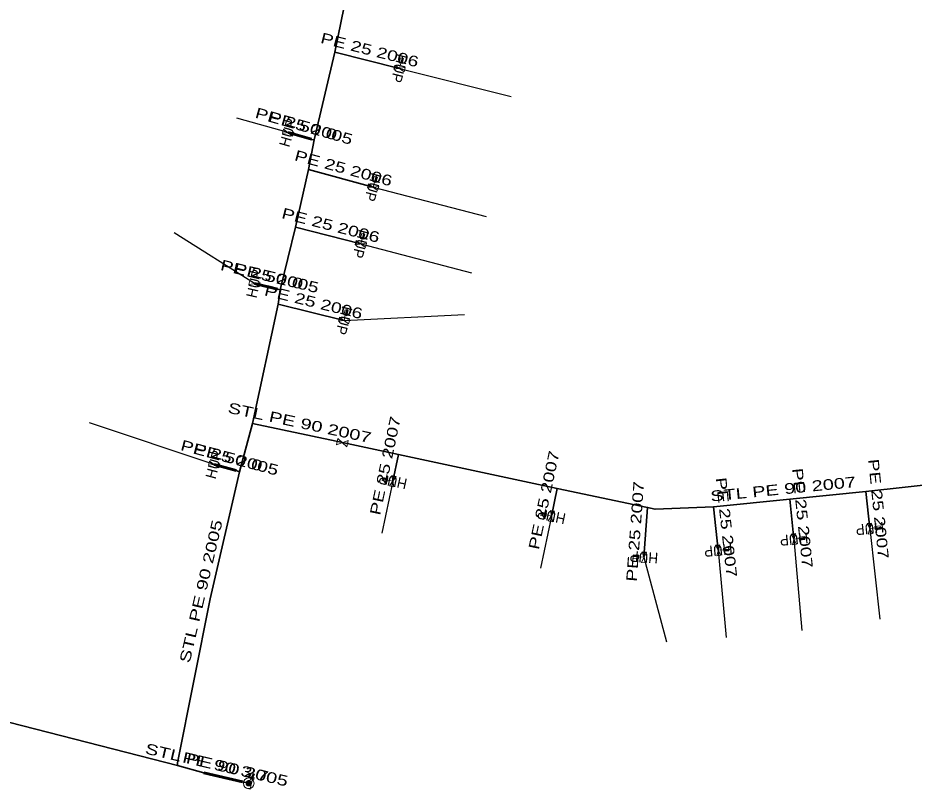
# Model space of a CAD drawing. Extents: x -737484 to -734496, y -1033882 to -1030666.
# Drawn here: x -735580.1 to -735495.8, y -1032121.4 to -1032048.9 of the extents above; entities that cross this region are included whole.
import ezdxf
from ezdxf.enums import TextEntityAlignment as Align

# ---------------------------------------------------------------- set-up
doc = ezdxf.new("R2010")
doc.units = 0
doc.header["$LTSCALE"] = 0.4
for name, color, linetype, lineweight in [('1', 7, 'Continuous', 13), ('18', 7, 'Continuous', 60), ('22', 7, 'Continuous', 25), ('5', 7, 'Continuous', 35), ('7', 7, 'Continuous', 35)]:
    doc.layers.add(name, color=color, linetype=linetype, lineweight=lineweight)
doc.layers.add('2', color=7, linetype='Continuous')

msp = doc.modelspace()

# ---------------------------------------------------------------- linework, layer by layer
at = {"layer": '1'}
for p, q in [((-735543.988, -1032053.14), (-735543.903, -1032052.8)), ((-735544.2, -1032053.68), (-735544.079, -1032053.194)), ((-735546.68, -1032064.84), (-735546.55, -1032064.357)), ((-735546.458, -1032064.304), (-735546.368, -1032063.965)), ((-735547.83, -1032070.18), (-735547.709, -1032069.694)), ((-735547.618, -1032069.64), (-735547.533, -1032069.3)), ((-735549.41, -1032077.37), (-735549.289, -1032076.884)), ((-735549.198, -1032076.83), (-735549.113, -1032076.49)), ((-735545.366, -1032092.277), (-735545.709, -1032092.204)), ((-735544.82, -1032092.47), (-735545.309, -1032092.366)), ((-735530.456, -1032095.557), (-735530.799, -1032095.484)), ((-735529.91, -1032095.75), (-735530.399, -1032095.646)), ((-735499.98, -1032096.92), (-735499.482, -1032096.867)), ((-735499.4, -1032096.934), (-735499.052, -1032096.897)), ((-735507.11, -1032097.92), (-735506.612, -1032097.867)), ((-735506.53, -1032097.934), (-735506.182, -1032097.897)), ((-735514.23, -1032098.96), (-735513.732, -1032098.907)), ((-735513.65, -1032098.974), (-735513.302, -1032098.937)), ((-735521.788, -1032099.505), (-735522.137, -1032099.48)), ((-735521.22, -1032099.62), (-735521.718, -1032099.585)), ((-735558.069, -1032120.365), (-735557.927, -1032120.045)), ((-735558.168, -1032120.403), (-735558.372, -1032120.86)), ((-735558.372, -1032120.86), (-735558.168, -1032120.403))]:
    msp.add_line(p, q, dxfattribs=at)
for points in [[(-735543.958, -1032052.709), (-735544.103, -1032052.673), (-735544.224, -1032053.158), (-735544.079, -1032053.194)], [(-735543.958, -1032052.709), (-735543.812, -1032052.745), (-735543.933, -1032053.231), (-735544.079, -1032053.194)], [(-735543.931, -1032052.755), (-735543.858, -1032052.773), (-735543.961, -1032053.186), (-735544.034, -1032053.167)], [(-735543.666, -1032053.606), (-735543.763, -1032053.995), (-735544.636, -1032053.364), (-735544.733, -1032053.753)], [(-735555.208, -1032059.77), (-735555.098, -1032059.385), (-735554.247, -1032060.046), (-735554.137, -1032059.661)], [(-735546.145, -1032064.776), (-735546.248, -1032065.162), (-735547.111, -1032064.517), (-735547.214, -1032064.903)], [(-735546.421, -1032063.874), (-735546.566, -1032063.835), (-735546.695, -1032064.318), (-735546.55, -1032064.357)], [(-735546.421, -1032063.874), (-735546.276, -1032063.912), (-735546.405, -1032064.395), (-735546.55, -1032064.357)], [(-735546.395, -1032063.92), (-735546.322, -1032063.939), (-735546.432, -1032064.35), (-735546.505, -1032064.33)], [(-735547.588, -1032069.209), (-735547.733, -1032069.173), (-735547.854, -1032069.658), (-735547.709, -1032069.694)], [(-735547.588, -1032069.209), (-735547.442, -1032069.245), (-735547.563, -1032069.731), (-735547.709, -1032069.694)], [(-735547.561, -1032069.255), (-735547.488, -1032069.273), (-735547.591, -1032069.686), (-735547.664, -1032069.667)], [(-735547.296, -1032070.106), (-735547.393, -1032070.495), (-735548.266, -1032069.864), (-735548.363, -1032070.253)], [(-735558.365, -1032073.988), (-735558.275, -1032073.598), (-735557.39, -1032074.213), (-735557.3, -1032073.823)], [(-735549.168, -1032076.399), (-735549.313, -1032076.363), (-735549.434, -1032076.848), (-735549.289, -1032076.884)], [(-735549.168, -1032076.399), (-735549.022, -1032076.435), (-735549.143, -1032076.921), (-735549.289, -1032076.884)], [(-735548.876, -1032077.296), (-735548.973, -1032077.685), (-735549.846, -1032077.054), (-735549.943, -1032077.443)], [(-735549.141, -1032076.445), (-735549.068, -1032076.463), (-735549.171, -1032076.876), (-735549.244, -1032076.857)], [(-735550.111, -1032089.039), (-735549.986, -1032088.452), (-735549.133, -1032089.247), (-735549.008, -1032088.66)], [(-735562.158, -1032090.971), (-735562.055, -1032090.585), (-735561.192, -1032091.23), (-735561.089, -1032090.844)], [(-735545.798, -1032092.262), (-735545.829, -1032092.408), (-735545.34, -1032092.512), (-735545.309, -1032092.366)], [(-735545.798, -1032092.262), (-735545.766, -1032092.115), (-735545.277, -1032092.219), (-735545.309, -1032092.366)], [(-735545.753, -1032092.233), (-735545.737, -1032092.16), (-735545.321, -1032092.248), (-735545.337, -1032092.322)], [(-735544.728, -1032093), (-735545.119, -1032092.917), (-735544.52, -1032092.022), (-735544.911, -1032091.939)], [(-735530.888, -1032095.542), (-735530.919, -1032095.688), (-735530.43, -1032095.792), (-735530.399, -1032095.646)], [(-735530.888, -1032095.542), (-735530.856, -1032095.395), (-735530.367, -1032095.499), (-735530.399, -1032095.646)], [(-735530.843, -1032095.513), (-735530.827, -1032095.44), (-735530.411, -1032095.528), (-735530.427, -1032095.602)], [(-735529.818, -1032096.28), (-735530.209, -1032096.197), (-735529.61, -1032095.302), (-735530.001, -1032095.219)], [(-735499.728, -1032097.396), (-735500.126, -1032097.438), (-735499.833, -1032096.401), (-735500.231, -1032096.443)], [(-735506.858, -1032098.396), (-735507.256, -1032098.438), (-735506.963, -1032097.401), (-735507.361, -1032097.443)], [(-735498.985, -1032096.815), (-735499.001, -1032096.666), (-735499.498, -1032096.718), (-735499.482, -1032096.867)], [(-735498.985, -1032096.815), (-735498.969, -1032096.964), (-735499.467, -1032097.016), (-735499.482, -1032096.867)], [(-735499.019, -1032096.856), (-735499.011, -1032096.93), (-735499.434, -1032096.975), (-735499.442, -1032096.9)], [(-735506.115, -1032097.815), (-735506.131, -1032097.666), (-735506.628, -1032097.718), (-735506.612, -1032097.867)], [(-735506.115, -1032097.815), (-735506.099, -1032097.964), (-735506.597, -1032098.016), (-735506.612, -1032097.867)], [(-735506.149, -1032097.856), (-735506.141, -1032097.93), (-735506.564, -1032097.975), (-735506.572, -1032097.9)], [(-735521.055, -1032100.132), (-735521.454, -1032100.104), (-735520.985, -1032099.135), (-735521.384, -1032099.107)], [(-735513.978, -1032099.436), (-735514.376, -1032099.478), (-735514.083, -1032098.441), (-735514.481, -1032098.483)], [(-735513.235, -1032098.855), (-735513.251, -1032098.706), (-735513.748, -1032098.758), (-735513.732, -1032098.907)], [(-735513.235, -1032098.855), (-735513.219, -1032099.004), (-735513.717, -1032099.056), (-735513.732, -1032098.907)], [(-735513.269, -1032098.896), (-735513.261, -1032098.97), (-735513.684, -1032099.015), (-735513.692, -1032098.94)], [(-735522.217, -1032099.55), (-735522.228, -1032099.699), (-735521.729, -1032099.734), (-735521.718, -1032099.585)], [(-735522.217, -1032099.55), (-735522.207, -1032099.4), (-735521.708, -1032099.435), (-735521.718, -1032099.585)], [(-735522.177, -1032099.515), (-735522.171, -1032099.441), (-735521.747, -1032099.47), (-735521.753, -1032099.545)], [(-735557.965, -1032119.946), (-735558.102, -1032119.885), (-735558.305, -1032120.342), (-735558.168, -1032120.403)], [(-735557.965, -1032119.946), (-735557.828, -1032120.007), (-735558.031, -1032120.464), (-735558.168, -1032120.403)], [(-735557.946, -1032119.996), (-735557.878, -1032120.026), (-735558.051, -1032120.414), (-735558.119, -1032120.384)], [(-735558.281, -1032120.626), (-735558.259, -1032120.636), (-735558.237, -1032120.649), (-735558.217, -1032120.662), (-735558.199, -1032120.679), (-735558.182, -1032120.697), (-735558.167, -1032120.715), (-735558.154, -1032120.736), (-735558.143, -1032120.759), (-735558.134, -1032120.781), (-735558.127, -1032120.805), (-735558.124, -1032120.829), (-735558.122, -1032120.854), (-735558.123, -1032120.878), (-735558.125, -1032120.903), (-735558.131, -1032120.926), (-735558.138, -1032120.95), (-735558.148, -1032120.973), (-735558.161, -1032120.994), (-735558.174, -1032121.014), (-735558.191, -1032121.033), (-735558.209, -1032121.049), (-735558.228, -1032121.064), (-735558.248, -1032121.077), (-735558.271, -1032121.088), (-735558.294, -1032121.098), (-735558.317, -1032121.104), (-735558.342, -1032121.108), (-735558.366, -1032121.109), (-735558.391, -1032121.109), (-735558.415, -1032121.106), (-735558.439, -1032121.101), (-735558.462, -1032121.093), (-735558.484, -1032121.083), (-735558.506, -1032121.071), (-735558.526, -1032121.057), (-735558.544, -1032121.041), (-735558.561, -1032121.022), (-735558.577, -1032121.003), (-735558.589, -1032120.983), (-735558.601, -1032120.961), (-735558.61, -1032120.937), (-735558.616, -1032120.914), (-735558.62, -1032120.89), (-735558.621, -1032120.865), (-735558.622, -1032120.841), (-735558.618, -1032120.816), (-735558.613, -1032120.792), (-735558.605, -1032120.77), (-735558.595, -1032120.747), (-735558.583, -1032120.725), (-735558.569, -1032120.705), (-735558.553, -1032120.687), (-735558.534, -1032120.67), (-735558.515, -1032120.654), (-735558.495, -1032120.642), (-735558.473, -1032120.63), (-735558.45, -1032120.622), (-735558.426, -1032120.615), (-735558.402, -1032120.611), (-735558.377, -1032120.61), (-735558.353, -1032120.611), (-735558.328, -1032120.613), (-735558.305, -1032120.619)], [(-735558.535, -1032120.797), (-735558.528, -1032120.781), (-735558.52, -1032120.766), (-735558.51, -1032120.752), (-735558.498, -1032120.738), (-735558.486, -1032120.726), (-735558.472, -1032120.716), (-735558.458, -1032120.707), (-735558.443, -1032120.7), (-735558.426, -1032120.693), (-735558.41, -1032120.688), (-735558.393, -1032120.686), (-735558.376, -1032120.685), (-735558.358, -1032120.685), (-735558.342, -1032120.687), (-735558.325, -1032120.691), (-735558.309, -1032120.696), (-735558.293, -1032120.703), (-735558.277, -1032120.712), (-735558.264, -1032120.721), (-735558.25, -1032120.733), (-735558.239, -1032120.746), (-735558.228, -1032120.759), (-735558.219, -1032120.773), (-735558.212, -1032120.788), (-735558.205, -1032120.805), (-735558.2, -1032120.822), (-735558.198, -1032120.838), (-735558.197, -1032120.855), (-735558.197, -1032120.873), (-735558.199, -1032120.89), (-735558.203, -1032120.907), (-735558.208, -1032120.923), (-735558.215, -1032120.939), (-735558.224, -1032120.954), (-735558.234, -1032120.968), (-735558.245, -1032120.981), (-735558.258, -1032120.992), (-735558.271, -1032121.003), (-735558.285, -1032121.013), (-735558.301, -1032121.02), (-735558.317, -1032121.026), (-735558.334, -1032121.031), (-735558.351, -1032121.034), (-735558.368, -1032121.035), (-735558.385, -1032121.034), (-735558.402, -1032121.032), (-735558.418, -1032121.028), (-735558.435, -1032121.023), (-735558.451, -1032121.016), (-735558.466, -1032121.007), (-735558.48, -1032120.997), (-735558.493, -1032120.986), (-735558.505, -1032120.974), (-735558.515, -1032120.961), (-735558.525, -1032120.946), (-735558.532, -1032120.93), (-735558.538, -1032120.914), (-735558.543, -1032120.898), (-735558.545, -1032120.881), (-735558.547, -1032120.863), (-735558.546, -1032120.846), (-735558.544, -1032120.83), (-735558.541, -1032120.812)], [(-735558.232, -1032120.914), (-735558.238, -1032120.928), (-735558.245, -1032120.94), (-735558.253, -1032120.953), (-735558.263, -1032120.963), (-735558.273, -1032120.973), (-735558.285, -1032120.982), (-735558.298, -1032120.991), (-735558.311, -1032120.997), (-735558.324, -1032121.002), (-735558.339, -1032121.006), (-735558.354, -1032121.009), (-735558.368, -1032121.01), (-735558.384, -1032121.01), (-735558.398, -1032121.008), (-735558.412, -1032121.005), (-735558.426, -1032120.999), (-735558.44, -1032120.993), (-735558.452, -1032120.987), (-735558.465, -1032120.978), (-735558.476, -1032120.968), (-735558.485, -1032120.958), (-735558.494, -1032120.946), (-735558.503, -1032120.933), (-735558.509, -1032120.92), (-735558.515, -1032120.906), (-735558.519, -1032120.893), (-735558.521, -1032120.877), (-735558.522, -1032120.863), (-735558.522, -1032120.848), (-735558.52, -1032120.834), (-735558.517, -1032120.819), (-735558.512, -1032120.806), (-735558.506, -1032120.792), (-735558.499, -1032120.779), (-735558.49, -1032120.767), (-735558.481, -1032120.756), (-735558.47, -1032120.746), (-735558.458, -1032120.737), (-735558.446, -1032120.729), (-735558.433, -1032120.722), (-735558.419, -1032120.717), (-735558.405, -1032120.713), (-735558.389, -1032120.71), (-735558.375, -1032120.709), (-735558.361, -1032120.71), (-735558.346, -1032120.712), (-735558.331, -1032120.715), (-735558.318, -1032120.719), (-735558.304, -1032120.725), (-735558.291, -1032120.733), (-735558.28, -1032120.742), (-735558.268, -1032120.751), (-735558.258, -1032120.761), (-735558.249, -1032120.773), (-735558.241, -1032120.786), (-735558.234, -1032120.799), (-735558.229, -1032120.812), (-735558.226, -1032120.827), (-735558.222, -1032120.842), (-735558.221, -1032120.856), (-735558.222, -1032120.871), (-735558.223, -1032120.886), (-735558.227, -1032120.9)], [(-735558.302, -1032120.887), (-735558.305, -1032120.894), (-735558.308, -1032120.9), (-735558.312, -1032120.906), (-735558.318, -1032120.911), (-735558.322, -1032120.916), (-735558.329, -1032120.921), (-735558.335, -1032120.925), (-735558.342, -1032120.928), (-735558.349, -1032120.931), (-735558.355, -1032120.934), (-735558.363, -1032120.934), (-735558.37, -1032120.935), (-735558.378, -1032120.935), (-735558.385, -1032120.934), (-735558.392, -1032120.932), (-735558.398, -1032120.93), (-735558.406, -1032120.926), (-735558.412, -1032120.924), (-735558.418, -1032120.919), (-735558.424, -1032120.914), (-735558.428, -1032120.909), (-735558.434, -1032120.903), (-735558.437, -1032120.897), (-735558.441, -1032120.89), (-735558.443, -1032120.883), (-735558.445, -1032120.876), (-735558.447, -1032120.869), (-735558.447, -1032120.861), (-735558.447, -1032120.853), (-735558.446, -1032120.846), (-735558.444, -1032120.839), (-735558.442, -1032120.833), (-735558.439, -1032120.826), (-735558.435, -1032120.819), (-735558.431, -1032120.813), (-735558.426, -1032120.808), (-735558.421, -1032120.803), (-735558.415, -1032120.798), (-735558.408, -1032120.794), (-735558.402, -1032120.791), (-735558.396, -1032120.789), (-735558.388, -1032120.786), (-735558.381, -1032120.785), (-735558.373, -1032120.784), (-735558.366, -1032120.784), (-735558.358, -1032120.785), (-735558.351, -1032120.787), (-735558.345, -1032120.789), (-735558.337, -1032120.793), (-735558.331, -1032120.796), (-735558.325, -1032120.8), (-735558.32, -1032120.805), (-735558.315, -1032120.81), (-735558.311, -1032120.816), (-735558.306, -1032120.823), (-735558.303, -1032120.83), (-735558.301, -1032120.836), (-735558.298, -1032120.843), (-735558.298, -1032120.851), (-735558.296, -1032120.858), (-735558.297, -1032120.865), (-735558.297, -1032120.873), (-735558.299, -1032120.88)]]:
    msp.add_lwpolyline(points, close=True, dxfattribs=at)
msp.add_lwpolyline([(-735558.248, -1032120.373), (-735558.004, -1032120.429), (-735558.229, -1032121.404), (-735558.473, -1032121.347)], dxfattribs=at)
msp.add_circle((-735558.3723, -1032120.8598), 0.5, dxfattribs=at)
at = {"layer": '18'}
for p, q in [((-735552.456, -1032060.344), (-735554.672, -1032059.715)), ((-735555.649, -1032074.427), (-735557.832, -1032073.905)), ((-735559.544, -1032091.46), (-735561.623, -1032090.907)), ((-735562.599, -1032119.868), (-735558.959, -1032120.716))]:
    msp.add_line(p, q, dxfattribs=at)
at = {"layer": '22'}
for p, q in [((-735544.2, -1032053.68), (-735533.682, -1032056.305)), ((-735554.673, -1032059.716), (-735559.483, -1032058.351)), ((-735546.68, -1032064.84), (-735536.037, -1032067.588)), ((-735557.833, -1032073.906), (-735565.363, -1032069.143)), ((-735547.83, -1032070.18), (-735537.41, -1032072.886)), ((-735549.41, -1032077.37), (-735538.097, -1032076.811)), ((-735561.624, -1032090.908), (-735573.34, -1032086.974)), ((-735544.82, -1032092.47), (-735545.857, -1032097.361)), ((-735529.91, -1032095.75), (-735530.949, -1032100.641)), ((-735499.98, -1032096.92), (-735499.029, -1032105.425)), ((-735507.11, -1032097.92), (-735506.366, -1032106.504)), ((-735514.23, -1032098.96), (-735513.488, -1032107.152)), ((-735521.22, -1032099.62), (-735519.099, -1032107.583))]:
    msp.add_line(p, q, dxfattribs=at)
at = {"layer": '5'}
msp.add_line((-735558.01, -1032087.05), (-735549.56, -1032088.85), dxfattribs=at)
for points in [[(-735558.01, -1032087.05), (-735555.61, -1032075.84), (-735555.424, -1032074.48), (-735553.98, -1032068.6), (-735552.76, -1032063.19), (-735552.211, -1032060.405), (-735550.28, -1032052.14), (-735548.844, -1032045.067), (-735548.3, -1032043.33), (-735545.623, -1032031.055), (-735545.34, -1032030.17), (-735543.72, -1032022.97), (-735542.367, -1032016.046), (-735541.79, -1032014.4), (-735539.054, -1032001.637), (-735538.89, -1032001.48), (-735538.559, -1032000), (-735537.31, -1031994.41), (-735535.62, -1031986.89), (-735535.634, -1031986.234), (-735535.135, -1031984.126)], [(-735549.56, -1032088.85), (-735544.29, -1032089.97), (-735529.36, -1032093.16), (-735520.87, -1032094.93), (-735520.17, -1032095.11), (-735514.68, -1032094.87), (-735507.5, -1032094.15), (-735500.34, -1032093.43), (-735493.23, -1032092.66), (-735480.93, -1032091.29), (-735480.65, -1032090.65), (-735479.39, -1032087.84), (-735477.35, -1032083.27), (-735474.86, -1032077.61)], [(-735565.066, -1032119.183), (-735565.067, -1032118.946), (-735561.993, -1032103.517), (-735559.224, -1032091.579), (-735558.01, -1032087.05)], [(-735637.43, -1032100.371), (-735618.914, -1032105.299), (-735601.321, -1032109.863), (-735583.316, -1032114.512), (-735565.066, -1032119.183)], [(-735565.066, -1032119.183), (-735562.6, -1032119.869), (-735558.96, -1032120.717), (-735558.372, -1032120.86), (-735558.117, -1032120.917)]]:
    msp.add_lwpolyline(points, dxfattribs=at)
at = {"layer": '7'}
for p, q in [((-735550.28, -1032052.14), (-735544.2, -1032053.68)), ((-735552.76, -1032063.19), (-735546.68, -1032064.84)), ((-735553.98, -1032068.6), (-735547.83, -1032070.18)), ((-735555.61, -1032075.84), (-735549.41, -1032077.37)), ((-735544.29, -1032089.97), (-735544.82, -1032092.47)), ((-735529.36, -1032093.16), (-735529.91, -1032095.75)), ((-735500.34, -1032093.43), (-735499.98, -1032096.92)), ((-735520.87, -1032094.93), (-735521.22, -1032099.62)), ((-735514.68, -1032094.87), (-735514.23, -1032098.96)), ((-735507.5, -1032094.15), (-735507.11, -1032097.92))]:
    msp.add_line(p, q, dxfattribs=at)
for points in [[(-735552.211, -1032060.405), (-735552.457, -1032060.345), (-735554.673, -1032059.716)], [(-735555.424, -1032074.48), (-735555.65, -1032074.428), (-735557.833, -1032073.906)], [(-735559.224, -1032091.579), (-735559.544, -1032091.461), (-735561.624, -1032090.908)]]:
    msp.add_lwpolyline(points, dxfattribs=at)

# ---------------------------------------------------------------- texts
at = {"layer": '18', "width": 1.4}
for s, rotation, p in [('PE 50 0', 344.154, (-735553.427, -1032059.548)), ('PE 50 0', 346.552, (-735556.6238, -1032073.679)), ('PE 50 0', 345.105, (-735560.4545, -1032090.7)), ('PE 90 3,7', 346.886, (-735560.6649, -1032119.8044))]:
    msp.add_text(s, height=1, rotation=rotation, dxfattribs=at).set_placement(p, align=Align.CENTER)
at = {"layer": '2', "width": 0.95}
for rotation, p in [(256, (-735544.685, -1032053.5585)), (74, (-735554.1922, -1032059.8533)), (255, (-735547.1623, -1032064.7101)), (256, (-735548.315, -1032070.0585)), (77, (-735557.3455, -1032074.018)), (256, (-735549.895, -1032077.2485)), (75, (-735561.1407, -1032091.0369)), (168, (-735544.7155, -1032091.9802)), (168, (-735529.8055, -1032095.2602)), (186, (-735500.0312, -1032096.4227)), (186, (-735507.1612, -1032097.4227)), (186, (-735514.2812, -1032098.4627)), (176, (-735521.1846, -1032099.1204))]:
    msp.add_text('HUP', height=1, rotation=rotation, dxfattribs=at).set_placement(p, align=Align.CENTER)
at = {"layer": '5', "width": 1.4}
for s, rotation, p in [('STL PE 90 2007', 347.975, (-735553.6807, -1032087.4602)), ('STL PE 90 2007', 5.726, (-735508.0829, -1032093.7052)), ('STL PE 90 2005', 76.941, (-735562.3693, -1032102.929)), ('STL PE 90 2005', 346.886, (-735561.4909, -1032119.613))]:
    msp.add_text(s, height=1, rotation=rotation, dxfattribs=at).set_placement(p, align=Align.CENTER)
at = {"layer": '7', "width": 1.35}
for s, rotation, p in [('PE 25 2006', 345.787, (-735547.1168, -1032052.4244)), ('PE 25 2005', 344.154, (-735553.3065, -1032059.5834)), ('PE 25 2006', 344.817, (-735549.5885, -1032063.5319)), ('PE 25 2006', 345.592, (-735550.7799, -1032068.9051)), ('PE 25 2005', 346.552, (-735556.5118, -1032073.707)), ('PE 25 2006', 346.138, (-735552.3898, -1032076.1188)), ('PE 25 2007', 78.031, (-735545.0438, -1032091.1157)), ('PE 25 2005', 345.111, (-735560.29, -1032090.7451)), ('PE 25 2007', 78.011, (-735530.1232, -1032094.3509)), ('PE 25 2007', 275.889, (-735499.6626, -1032095.1237)), ('PE 25 2007', 275.906, (-735506.8072, -1032095.9836)), ('PE 25 2007', 276.279, (-735513.9571, -1032096.8603)), ('PE 25 2007', 85.732, (-735521.5429, -1032097.2372))]:
    msp.add_text(s, height=1, rotation=rotation, dxfattribs=at).set_placement(p, align=Align.CENTER)

doc.saveas('drawing.dxf')
